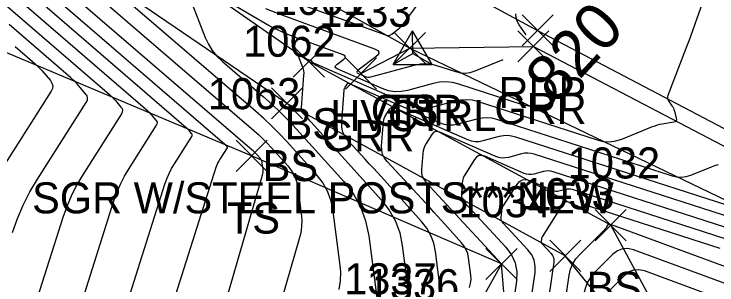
# Model space of a CAD drawing. Extents: x 1650836 to 1652450, y 332578 to 333908.
# Drawn here: x 1651941.6 to 1651986.84, y 332829.11 to 332846.53 of the extents above; entities that cross this region are included whole.
import ezdxf

# ---------------------------------------------------------------- set-up
doc = ezdxf.new("R2010")
doc.units = 0
for name, color, linetype in [('C_A', 7, 'Continuous'), ('C_I', 7, 'Continuous'), ('CPSM', 7, 'Continuous'), ('L_A', 7, 'Continuous'), ('L_I', 7, 'Continuous'), ('L_TIC', 7, 'Continuous'), ('LELB', 7, 'Continuous'), ('LSOGCMA', 7, 'Continuous'), ('LSOGCMA_T', 7, 'Continuous'), ('LSOGCMI', 7, 'Continuous'), ('P_A', 7, 'Continuous'), ('P_TIC', 7, 'Continuous'), ('PET', 7, 'Continuous'), ('R_A', 7, 'Continuous'), ('R_C', 7, 'Continuous'), ('R_I', 7, 'Continuous'), ('R_TIC', 7, 'Continuous'), ('RGR', 7, 'Continuous')]:
    doc.layers.add(name, color=color, linetype=linetype)

msp = doc.modelspace()

# ---------------------------------------------------------------- linework, layer by layer
at = {"layer": 'CPSM'}
for p, q in [((1651966.007, 332843.279), (1651967.257, 332845.444)), ((1651968.507, 332843.279), (1651967.257, 332845.444)), ((1651967.258, 332844), (1651967.257, 332845.444)), ((1651966.007, 332843.279), (1651967.258, 332844)), ((1651967.258, 332844), (1651967.258, 332844)), ((1651967.258, 332844), (1651968.507, 332843.279)), ((1651966.007, 332843.279), (1651968.507, 332843.279))]:
    msp.add_line(p, q, dxfattribs=at)
at = {"layer": 'L_TIC'}
for points in [[(1651966.074, 332843.342), (1651968.074, 332845.342)], [(1651968.074, 332843.342), (1651966.074, 332845.342)], [(1651959.575, 332842.477), (1651961.575, 332844.477)], [(1651961.575, 332842.477), (1651959.575, 332844.477)], [(1651958.162, 332839.786), (1651960.162, 332841.786)], [(1651960.162, 332839.786), (1651958.162, 332841.786)], [(1651955.891, 332836.411), (1651957.891, 332838.411)], [(1651957.891, 332836.411), (1651955.891, 332838.411)], [(1651979.006, 332831.954), (1651981.006, 332833.954)], [(1651981.006, 332831.954), (1651979.006, 332833.954)], [(1651976.078, 332829.976), (1651978.078, 332831.976)], [(1651978.078, 332829.976), (1651976.078, 332831.976)], [(1651971.976, 332829.46), (1651973.976, 332831.46)], [(1651973.976, 332829.46), (1651971.976, 332831.46)]]:
    msp.add_lwpolyline(points, dxfattribs=at)
at = {"layer": 'LELB'}
for points in [[(1651844.759, 332915.941), (1651880.379, 332894.976), (1651917.082, 332874.787), (1651949.824, 332853.945), (1651967.074, 332844.342), (1652000.53, 332828.254), (1652035.357, 332809.776), (1652067.23, 332793.489), (1652106.029, 332773.108), (1652143.274, 332753.324), (1652172.167, 332734.049)], [(1652048.756, 332662.461), (1652082.555, 332678.298), (1652130.366, 332703.201), (1652148.083, 332715.406), (1652159.47, 332726.367), (1652148.02, 332734.227), (1652128.413, 332739.339), (1652116.951, 332747.33), (1652106.793, 332756.875), (1652094.604, 332761.138), (1652083.802, 332764.466), (1652074.482, 332770.284), (1652065.17, 332770.428), (1652062.989, 332774.387), (1652054.537, 332784.724), (1652034.993, 332796.475), (1652025.062, 332801.1), (1652009.772, 332808.074), (1651988.967, 332816.401), (1651980.006, 332832.954), (1651960.575, 332843.477), (1651932.852, 332862.75), (1651890.753, 332886.019), (1651847.527, 332911.35)], [(1651992.104, 332790.093), (1651989.915, 332804.738), (1651988.967, 332816.401), (1651977.078, 332830.976), (1651959.162, 332840.786), (1651931.328, 332859.703), (1651889.406, 332883.733), (1651845.231, 332908.813)], [(1651981.067, 332787.388), (1651974.596, 332810.786), (1651972.976, 332830.46), (1651956.891, 332837.411), (1651913.583, 332855.638), (1651885.106, 332867.214), (1651834.429, 332888.588)]]:
    msp.add_lwpolyline(points, dxfattribs=at)
at = {"layer": 'LSOGCMA'}
for points in [[(1651975.675, 332840.611), (1651975.287, 332840.562), (1651974.812, 332840.587), (1651974.333, 332840.699), (1651970.225, 332842.024), (1651969.816, 332842.125), (1651969.405, 332842.166), (1651968.992, 332842.145), (1651968.578, 332842.065), (1651966.919, 332841.62), (1651966.507, 332841.544), (1651966.1, 332841.539), (1651965.698, 332841.604), (1651965.302, 332841.741), (1651962.407, 332843.003), (1651962.306, 332843.064), (1651962.267, 332843.132), (1651962.289, 332843.208), (1651962.373, 332843.29), (1651962.834, 332843.636), (1651962.918, 332843.717), (1651962.939, 332843.79), (1651962.898, 332843.853), (1651962.794, 332843.907), (1651959.668, 332845.048), (1651959.108, 332845.268), (1651958.56, 332845.512), (1651958.024, 332845.781), (1651957.5, 332846.076), (1651953.218, 332848.613)], [(1651952.929, 332847.539), (1651953.907, 332845.029), (1651954.109, 332844.59), (1651954.359, 332844.185), (1651954.658, 332843.814), (1651955.006, 332843.477), (1651957.655, 332841.2), (1651958.213, 332840.706), (1651958.754, 332840.195), (1651959.278, 332839.667), (1651959.786, 332839.122), (1651962.823, 332835.757), (1651963.428, 332834.98), (1651963.897, 332834.141), (1651964.231, 332833.24), (1651964.429, 332832.275), (1651965.254, 332825.99)], [(1651978.282, 332820.886), (1651979.244, 332827.456), (1651979.324, 332827.81), (1651979.456, 332828.137), (1651979.64, 332828.438), (1651979.877, 332828.713), (1651980.927, 332829.759), (1651981.201, 332829.972), (1651981.496, 332830.087), (1651981.811, 332830.105), (1651982.149, 332830.026), (1651995.555, 332825.088)]]:
    msp.add_lwpolyline(points, dxfattribs=at)
at = {"layer": 'LSOGCMI'}
for points in [[(1651954.085, 332824.127), (1651957.6, 332836.174), (1651957.623, 332836.267), (1651957.635, 332836.361), (1651957.637, 332836.456), (1651957.629, 332836.551), (1651957.578, 332836.943), (1651957.56, 332837.031), (1651957.529, 332837.113), (1651957.487, 332837.189), (1651957.432, 332837.26), (1651957.186, 332837.532), (1651957.124, 332837.599), (1651957.06, 332837.664), (1651956.993, 332837.727), (1651956.925, 332837.787), (1651931.782, 332859.392)], [(1651931.246, 332858.769), (1651955.161, 332838.157), (1651955.18, 332838.139), (1651955.199, 332838.121), (1651955.217, 332838.103), (1651955.234, 332838.083), (1651955.302, 332838.005), (1651955.315, 332837.985), (1651955.32, 332837.965), (1651955.318, 332837.943), (1651955.308, 332837.922), (1651954.849, 332837.202), (1651954.772, 332837.073), (1651954.704, 332836.94), (1651954.645, 332836.802), (1651954.595, 332836.661), (1651951.437, 332826.711), (1651950.835, 332825.035), (1651950.114, 332823.417), (1651949.274, 332821.857), (1651948.314, 332820.357), (1651938.664, 332806.44)], [(1651937.899, 332810.087), (1651945.905, 332821.633), (1651946.753, 332822.958), (1651947.496, 332824.335), (1651948.133, 332825.764), (1651948.664, 332827.245), (1651951.312, 332835.587), (1651951.434, 332835.931), (1651951.577, 332836.266), (1651951.742, 332836.59), (1651951.928, 332836.904), (1651953.043, 332838.653), (1651953.067, 332838.705), (1651953.073, 332838.756), (1651953.06, 332838.806), (1651953.028, 332838.854), (1651952.864, 332839.045), (1651952.822, 332839.092), (1651952.778, 332839.137), (1651952.733, 332839.181), (1651952.686, 332839.223), (1651931.159, 332857.777)], [(1651939.523, 332854.087), (1651957.038, 332839.037), (1651957.333, 332838.775), (1651957.62, 332838.504), (1651957.899, 332838.223), (1651958.168, 332837.934), (1651959.229, 332836.759), (1651959.467, 332836.453), (1651959.652, 332836.122), (1651959.784, 332835.767), (1651959.862, 332835.387), (1651960.084, 332833.692), (1651960.117, 332833.28), (1651960.107, 332832.872), (1651960.054, 332832.467), (1651959.959, 332832.065), (1651957.946, 332825.167)], [(1651988.149, 332853.682), (1651985.634, 332846.479), (1651985.443, 332845.938), (1651985.248, 332845.399), (1651985.049, 332844.861), (1651984.845, 332844.325), (1651983.681, 332841.292), (1651983.658, 332841.204), (1651983.657, 332841.118), (1651983.678, 332841.034), (1651983.722, 332840.954), (1651983.944, 332840.637), (1651983.995, 332840.556), (1651984.039, 332840.472), (1651984.075, 332840.384), (1651984.103, 332840.292), (1651984.226, 332839.828), (1651984.237, 332839.731), (1651984.213, 332839.656), (1651984.155, 332839.604), (1651984.062, 332839.574), (1651983.311, 332839.45), (1651983.15, 332839.418), (1651982.992, 332839.379), (1651982.836, 332839.33), (1651982.682, 332839.273), (1651980.696, 332838.468), (1651980.313, 332838.349), (1651979.927, 332838.299), (1651979.539, 332838.321), (1651979.148, 332838.412), (1651971.44, 332840.897), (1651971.082, 332840.985), (1651970.722, 332841.021), (1651970.361, 332841.003), (1651969.998, 332840.933), (1651968.545, 332840.543), (1651968.184, 332840.477), (1651967.828, 332840.472), (1651967.476, 332840.53), (1651967.129, 332840.649), (1651960.742, 332843.434), (1651960.732, 332843.439), (1651960.729, 332843.445), (1651960.731, 332843.452), (1651960.739, 332843.46), (1651960.78, 332843.491), (1651960.788, 332843.498), (1651960.79, 332843.505), (1651960.786, 332843.511), (1651960.777, 332843.516), (1651960.493, 332843.619), (1651960.442, 332843.639), (1651960.392, 332843.662), (1651960.343, 332843.686), (1651960.296, 332843.713), (1651959.907, 332843.943), (1651959.898, 332843.947), (1651959.891, 332843.946), (1651959.886, 332843.942), (1651959.884, 332843.933), (1651959.876, 332843.889), (1651959.875, 332843.878), (1651959.875, 332843.867), (1651959.877, 332843.856), (1651959.88, 332843.846), (1651960.162, 332843.122), (1651960.203, 332842.997), (1651960.229, 332842.87), (1651960.241, 332842.741), (1651960.238, 332842.609), (1651960.071, 332840.495), (1651960.072, 332840.399), (1651960.093, 332840.31), (1651960.132, 332840.228), (1651960.19, 332840.152), (1651960.46, 332839.861), (1651960.527, 332839.788), (1651960.594, 332839.715), (1651960.661, 332839.641), (1651960.727, 332839.568), (1651965.245, 332834.563), (1651965.752, 332833.912), (1651966.145, 332833.209), (1651966.425, 332832.453), (1651966.591, 332831.645), (1651967.187, 332827.106)], [(1651937.134, 332813.733), (1651943.497, 332822.909), (1651944.233, 332824.059), (1651944.877, 332825.253), (1651945.43, 332826.493), (1651945.89, 332827.778), (1651948.029, 332834.513), (1651948.222, 332835.06), (1651948.449, 332835.591), (1651948.711, 332836.107), (1651949.007, 332836.606), (1651950.778, 332839.383), (1651950.817, 332839.467), (1651950.826, 332839.548), (1651950.805, 332839.627), (1651950.755, 332839.704), (1651950.493, 332840.007), (1651950.427, 332840.081), (1651950.357, 332840.153), (1651950.285, 332840.223), (1651950.211, 332840.289), (1651940.517, 332848.645)], [(1651962.536, 332828.81), (1651962.61, 332829.38), (1651962.624, 332829.955), (1651962.578, 332830.535), (1651962.145, 332833.831), (1651962.007, 332834.503), (1651961.774, 332835.132), (1651961.447, 332835.717), (1651961.026, 332836.258), (1651959.15, 332838.336), (1651958.673, 332838.848), (1651958.181, 332839.343), (1651957.674, 332839.823), (1651957.151, 332840.287), (1651947.264, 332848.782)], [(1651968.54, 332848.501), (1651966.578, 332845.81), (1651966.509, 332845.723), (1651966.434, 332845.641), (1651966.354, 332845.565), (1651966.267, 332845.494), (1651965.91, 332845.224), (1651965.819, 332845.17), (1651965.723, 332845.142), (1651965.624, 332845.141), (1651965.521, 332845.166), (1651957.555, 332848.076)], [(1651940.899, 332847.248), (1651947.736, 332841.356), (1651947.838, 332841.264), (1651947.937, 332841.169), (1651948.032, 332841.071), (1651948.123, 332840.969), (1651948.482, 332840.553), (1651948.551, 332840.448), (1651948.579, 332840.34), (1651948.567, 332840.228), (1651948.513, 332840.114), (1651946.086, 332836.307), (1651945.681, 332835.623), (1651945.322, 332834.917), (1651945.01, 332834.189), (1651944.745, 332833.44), (1651943.117, 332828.312), (1651942.727, 332827.223), (1651942.258, 332826.172), (1651941.712, 332825.159), (1651941.089, 332824.185)], [(1651957.775, 332846.896), (1651958.844, 332846.477), (1651964.811, 332844.298), (1651965.009, 332844.195), (1651965.088, 332844.074), (1651965.048, 332843.936), (1651964.887, 332843.78), (1651963.741, 332842.921), (1651963.678, 332842.859), (1651963.661, 332842.802), (1651963.691, 332842.751), (1651963.766, 332842.705), (1651964.162, 332842.533), (1651964.262, 332842.499), (1651964.363, 332842.482), (1651964.465, 332842.483), (1651964.569, 332842.502), (1651967.44, 332843.272), (1651967.765, 332843.336), (1651968.088, 332843.351), (1651968.411, 332843.32), (1651968.732, 332843.24), (1651970.014, 332842.827), (1651970.333, 332842.752), (1651970.651, 332842.735), (1651970.966, 332842.775), (1651971.279, 332842.873), (1651973.09, 332843.606)], [(1651974.56, 332845.192), (1651974.111, 332845.842), (1651973.985, 332846.071), (1651973.917, 332846.309), (1651973.907, 332846.556)], [(1651941.498, 332832.481), (1651941.815, 332833.377), (1651942.187, 332834.246), (1651942.616, 332835.09), (1651943.101, 332835.907), (1651946.248, 332840.845), (1651946.316, 332840.99), (1651946.332, 332841.131), (1651946.296, 332841.269), (1651946.208, 332841.403), (1651945.753, 332841.931), (1651945.637, 332842.06), (1651945.516, 332842.185), (1651945.391, 332842.306), (1651945.261, 332842.422), (1651941.282, 332845.852)], [(1651941.664, 332844.455), (1651942.786, 332843.488), (1651942.943, 332843.348), (1651943.095, 332843.201), (1651943.242, 332843.05), (1651943.383, 332842.892), (1651943.935, 332842.252), (1651944.041, 332842.09), (1651944.085, 332841.923), (1651944.066, 332841.751), (1651943.984, 332841.575), (1651939.723, 332834.892)], [(1651969.031, 332828.904), (1651968.723, 332831.25), (1651968.612, 332831.788), (1651968.426, 332832.291), (1651968.164, 332832.76), (1651967.826, 332833.193), (1651965.244, 332836.053), (1651964.986, 332836.339), (1651964.726, 332836.624), (1651964.466, 332836.907), (1651964.204, 332837.19), (1651963.121, 332838.359), (1651962.911, 332838.634), (1651962.769, 332838.933), (1651962.695, 332839.255), (1651962.69, 332839.601), (1651962.85, 332841.638), (1651962.858, 332841.692), (1651962.871, 332841.743), (1651962.891, 332841.792), (1651962.917, 332841.838), (1651963.034, 332842.022), (1651963.066, 332842.059), (1651963.103, 332842.08), (1651963.145, 332842.083), (1651963.192, 332842.07), (1651968.956, 332839.557), (1651969.254, 332839.455), (1651969.556, 332839.406), (1651969.861, 332839.409), (1651970.171, 332839.466), (1651971.418, 332839.801), (1651971.729, 332839.861), (1651972.039, 332839.876), (1651972.348, 332839.846), (1651972.656, 332839.77), (1651983.963, 332836.124), (1651984.266, 332836.054), (1651984.567, 332836.037), (1651984.865, 332836.075), (1651985.162, 332836.168), (1651986.482, 332836.702), (1651986.711, 332836.788), (1651986.945, 332836.861)], [(1651970.919, 332828.948), (1651970.988, 332829.206), (1651971.015, 332829.472), (1651971, 332829.745), (1651970.854, 332830.854), (1651970.799, 332831.122), (1651970.706, 332831.373), (1651970.576, 332831.607), (1651970.407, 332831.823), (1651969.342, 332833.004), (1651969.101, 332833.269), (1651968.86, 332833.534), (1651968.618, 332833.798), (1651968.375, 332834.061), (1651965.612, 332837.042), (1651965.439, 332837.268), (1651965.323, 332837.513), (1651965.262, 332837.778), (1651965.257, 332838.062), (1651965.378, 332839.596), (1651965.394, 332839.708), (1651965.423, 332839.816), (1651965.465, 332839.919), (1651965.52, 332840.018), (1651965.766, 332840.406), (1651965.833, 332840.485), (1651965.91, 332840.528), (1651965.999, 332840.536), (1651966.099, 332840.508), (1651970.783, 332838.465), (1651971.032, 332838.38), (1651971.284, 332838.339), (1651971.539, 332838.342), (1651971.797, 332838.39), (1651972.838, 332838.669), (1651973.098, 332838.719), (1651973.356, 332838.732), (1651973.614, 332838.706), (1651973.871, 332838.643), (1651988.778, 332833.837)], [(1651993.593, 332831.549), (1651975.086, 332837.516), (1651974.88, 332837.567), (1651974.674, 332837.587), (1651974.466, 332837.577), (1651974.258, 332837.537), (1651973.423, 332837.313), (1651973.216, 332837.275), (1651973.011, 332837.272), (1651972.809, 332837.305), (1651972.61, 332837.374), (1651969.006, 332838.945), (1651968.854, 332838.988), (1651968.718, 332838.976), (1651968.6, 332838.91), (1651968.497, 332838.789), (1651968.122, 332838.198), (1651968.038, 332838.047), (1651967.974, 332837.889), (1651967.93, 332837.725), (1651967.906, 332837.554), (1651967.825, 332836.523), (1651967.829, 332836.3), (1651967.876, 332836.093), (1651967.967, 332835.901), (1651968.102, 332835.724), (1651972.977, 332830.465), (1651972.979, 332830.463), (1651972.98, 332830.46), (1651972.98, 332830.458), (1651972.98, 332830.455), (1651972.978, 332830.441), (1651972.977, 332830.437), (1651972.974, 332830.435), (1651972.967, 332830.431), (1651972.964, 332830.429), (1651972.961, 332830.426), (1651969.485, 332824.191)], [(1651998.408, 332829.262), (1651976.302, 332836.389), (1651976.147, 332836.427), (1651975.991, 332836.443), (1651975.835, 332836.435), (1651975.678, 332836.405), (1651975.049, 332836.236), (1651974.893, 332836.207), (1651974.739, 332836.206), (1651974.587, 332836.23), (1651974.437, 332836.282), (1651971.913, 332837.382), (1651971.709, 332837.44), (1651971.526, 332837.424), (1651971.367, 332837.335), (1651971.229, 332837.173), (1651970.65, 332836.262), (1651970.57, 332836.118), (1651970.51, 332835.968), (1651970.468, 332835.811), (1651970.445, 332835.648), (1651970.393, 332834.984), (1651970.395, 332834.823), (1651970.43, 332834.673), (1651970.496, 332834.535), (1651970.593, 332834.407), (1651973.251, 332831.539), (1651973.619, 332831.051), (1651973.855, 332830.522), (1651973.96, 332829.953), (1651973.933, 332829.342), (1651973.504, 332826.406)], [(1651973.877, 332821.33), (1651975.132, 332829.906), (1651975.15, 332830.313), (1651975.08, 332830.693), (1651974.922, 332831.045), (1651974.677, 332831.37), (1651973.084, 332833.089), (1651973.024, 332833.168), (1651972.983, 332833.253), (1651972.962, 332833.346), (1651972.96, 332833.445), (1651972.993, 332833.854), (1651973.007, 332833.954), (1651973.032, 332834.051), (1651973.07, 332834.143), (1651973.119, 332834.232), (1651973.961, 332835.557), (1651974.134, 332835.76), (1651974.334, 332835.872), (1651974.563, 332835.892), (1651974.821, 332835.82), (1651976.264, 332835.19), (1651976.365, 332835.156), (1651976.467, 332835.139), (1651976.571, 332835.14), (1651976.676, 332835.159), (1651977.098, 332835.273), (1651977.203, 332835.293), (1651977.308, 332835.298), (1651977.413, 332835.288), (1651977.517, 332835.262), (1651995.123, 332829.586)], [(1651987.051, 332831.447), (1651985.849, 332831.841), (1651978.732, 332834.135), (1651978.679, 332834.148), (1651978.625, 332834.154), (1651978.572, 332834.151), (1651978.518, 332834.141), (1651978.302, 332834.083), (1651978.248, 332834.073), (1651978.195, 332834.072), (1651978.143, 332834.081), (1651978.091, 332834.098), (1651977.354, 332834.42), (1651977.222, 332834.457), (1651977.104, 332834.447), (1651977, 332834.389), (1651976.911, 332834.284), (1651975.588, 332832.202), (1651975.569, 332832.168), (1651975.555, 332832.134), (1651975.546, 332832.097), (1651975.54, 332832.06), (1651975.528, 332831.905), (1651975.529, 332831.868), (1651975.537, 332831.833), (1651975.552, 332831.801), (1651975.575, 332831.772), (1651976.174, 332831.125), (1651976.267, 332831.002), (1651976.326, 332830.87), (1651976.352, 332830.727), (1651976.346, 332830.574), (1651974.232, 332816.129)], [(1651976.09, 332821.201), (1651977.34, 332829.736), (1651977.425, 332830.112), (1651977.565, 332830.46), (1651977.761, 332830.779), (1651978.013, 332831.071), (1651979.627, 332832.678), (1651979.657, 332832.709), (1651979.684, 332832.742), (1651979.71, 332832.776), (1651979.734, 332832.811), (1651979.864, 332833.015), (1651979.868, 332833.02), (1651979.873, 332833.023), (1651979.878, 332833.023), (1651979.884, 332833.022), (1651979.918, 332833.007), (1651979.92, 332833.006), (1651979.923, 332833.005), (1651979.925, 332833.006), (1651979.928, 332833.006), (1651979.938, 332833.009), (1651979.943, 332833.009), (1651979.948, 332833.008), (1651980.276, 332832.903), (1651980.332, 332832.884), (1651980.387, 332832.866), (1651980.442, 332832.846), (1651980.497, 332832.826), (1651997.737, 332826.477)], [(1651996.646, 332825.783), (1651981.476, 332831.369), (1651981.106, 332831.457), (1651980.759, 332831.437), (1651980.435, 332831.31), (1651980.134, 332831.076), (1651978.98, 332829.927), (1651978.72, 332829.625), (1651978.517, 332829.295), (1651978.372, 332828.935), (1651978.285, 332828.547), (1651977.186, 332821.044)]]:
    msp.add_lwpolyline(points, dxfattribs=at)
at = {"layer": 'P_TIC'}
for points in [[(1651974.296, 332844.48), (1651976.296, 332846.48)], [(1651976.296, 332844.48), (1651974.296, 332846.48)]]:
    msp.add_lwpolyline(points, dxfattribs=at)
at = {"layer": 'PET'}
msp.add_lwpolyline([(1651764.546, 332972.615), (1651784.506, 332958.597), (1651809.702, 332941.927), (1651846.26, 332918.158), (1651881.765, 332897.162), (1651918.116, 332876.642), (1651951.432, 332858.415), (1651975.296, 332845.48), (1652002.223, 332831.337), (1652037.173, 332813.417), (1652069.296, 332796.636), (1652107.428, 332776.545), (1652145.079, 332756.921), (1652175.234, 332740.226), (1652190.754, 332731.861), (1652206.573, 332723.523), (1652239.422, 332706.921), (1652282.404, 332684.366), (1652332.494, 332658.525), (1652365.542, 332641.171), (1652388.914, 332629.021)], dxfattribs=at)
at = {"layer": 'R_TIC'}
for points in [[(1651974.028, 332843.451), (1651976.028, 332845.451)], [(1651976.028, 332843.451), (1651974.028, 332845.451)], [(1651966.074, 332843.342), (1651968.074, 332845.342)], [(1651968.074, 332843.342), (1651966.074, 332845.342)], [(1651962.926, 332841.71), (1651964.926, 332843.71)], [(1651964.926, 332841.71), (1651962.926, 332843.71)]]:
    msp.add_lwpolyline(points, dxfattribs=at)
at = {"layer": 'RGR'}
msp.add_lwpolyline([(1651963.926, 332842.71), (1651967.074, 332844.342), (1651975.028, 332844.451), (1652001.752, 332830.477), (1652036.76, 332812.304), (1652068.698, 332795.548), (1652107.135, 332775.504), (1652144.421, 332755.8), (1652165.98, 332744.268), (1652170.761, 332738.792), (1652172.167, 332734.049)], dxfattribs=at)

# ---------------------------------------------------------------- texts
at = {"layer": 'C_A'}
msp.add_text('HVCTRL', height=2, dxfattribs=at).set_placement((1651961.951, 332839))
at = {"layer": 'C_I'}
msp.add_text('1336', height=2, dxfattribs=at).set_placement((1651964.303, 332828.121))
at = {"layer": 'L_A'}
for s, p in [('TS', (1651965.484, 332839.342)), ('BS', (1651959.016, 332838.477)), ('BS', (1651957.603, 332835.786)), ('TS', (1651955.3, 332832.411)), ('BS', (1651978.447, 332827.954))]:
    msp.add_text(s, height=2, dxfattribs=at).set_placement(p)
at = {"layer": 'L_I'}
for s, p in [('1061', (1651958.323, 332846.477)), ('1062', (1651956.343, 332843.786)), ('1063', (1651954.072, 332840.411)), ('1032', (1651977.235, 332835.954)), ('1033', (1651974.307, 332833.976)), ('1034', (1651970.204, 332833.46)), ('1337', (1651962.848, 332828.501))]:
    msp.add_text(s, height=2, dxfattribs=at).set_placement(p)
at = {"layer": 'LSOGCMA_T'}
msp.add_text('820', height=3, rotation=47.1693, dxfattribs=at).set_placement((1651976.461, 332840.623))
at = {"layer": 'P_A'}
msp.add_text('RDP', height=2, dxfattribs=at).set_placement((1651972.784, 332840.48))
at = {"layer": 'R_A'}
for p in [(1651964.562, 332839.342), (1651972.516, 332839.451), (1651961.414, 332837.71)]:
    msp.add_text('GRR', height=2, dxfattribs=at).set_placement(p)
at = {"layer": 'R_C'}
msp.add_text('SGR W/STEEL POSTS***NEW', height=2, dxfattribs=at).set_placement((1651942.761, 332833.71))
at = {"layer": 'R_I'}
msp.add_text('1233', height=2, dxfattribs=at).set_placement((1651961.234, 332845.71))

doc.saveas('drawing.dxf')
